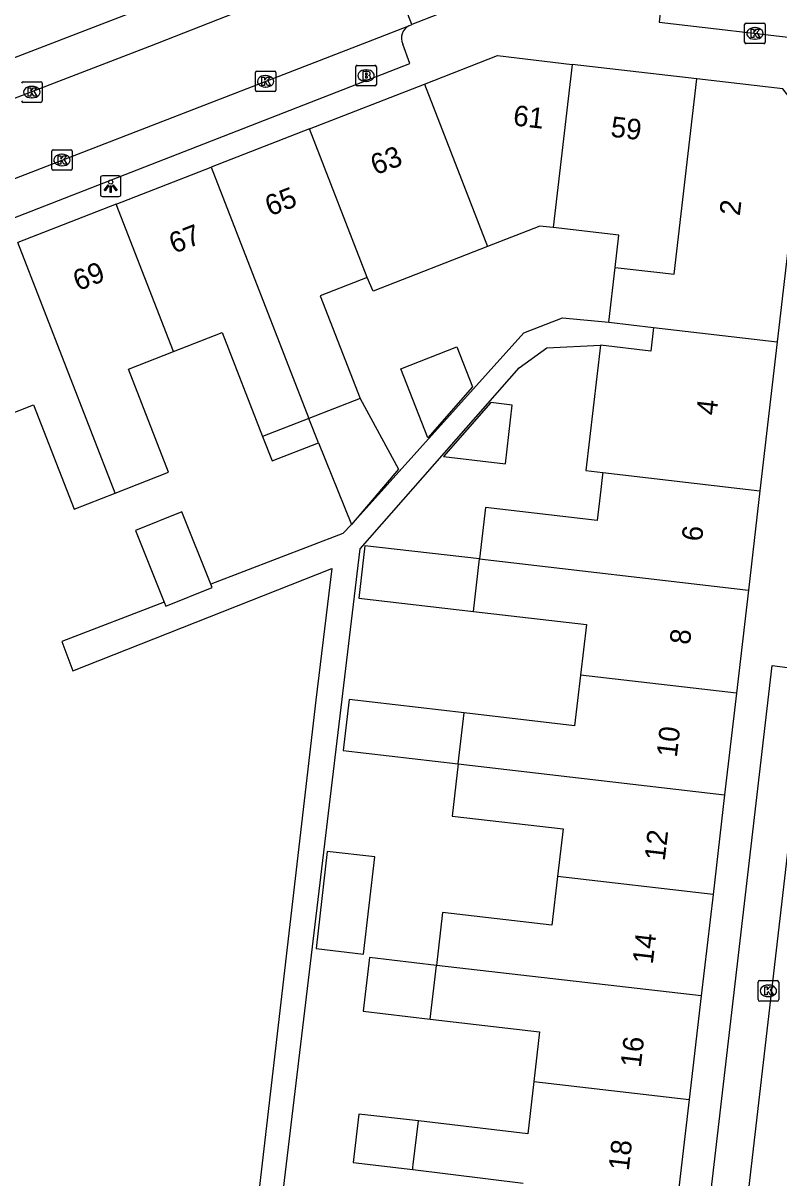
# Model space of a CAD drawing. Extents: x 161696 to 162377, y 380761 to 381673.
# Drawn here: x 161918.2 to 161955, y 381093.8 to 381149.9 of the extents above; entities that cross this region are included whole.
import ezdxf

# ---------------------------------------------------------------- set-up
doc = ezdxf.new("R2010")
doc.units = 0
for name, color, linetype in [('IMGEO_Brandkraan', 7, 'Continuous'), ('IMGEO_Kolk', 7, 'Continuous'), ('IMGEO_Lichtpunt', 7, 'Continuous'), ('IMGEO_Pand', 7, 'Continuous'), ('IMGEO_Pand_nummerreeks', 7, 'Continuous'), ('IMGEO_Rijbaan_lokaal_open', 7, 'Continuous'), ('IMGEO_Voetpad_open', 7, 'Continuous')]:
    doc.layers.add(name, color=color, linetype=linetype)

msp = doc.modelspace()

# ---------------------------------------------------------------- linework, layer by layer
at = {"layer": 'IMGEO_Brandkraan'}
for p, q in [((161934.372, 381146.949), (161934.372, 381147.801)), ((161934.447, 381147.875), (161935.299, 381147.875)), ((161934.86, 381147.655), (161934.885, 381147.655)), ((161935.373, 381147.801), (161935.373, 381146.949)), ((161934.883, 381147.095), (161934.858, 381147.095)), ((161935.299, 381146.875), (161934.447, 381146.875))]:
    msp.add_line(p, q, dxfattribs=at)
for points in [[(161934.372, 381146.949), (161934.372, 381147.801)], [(161934.447, 381147.875), (161935.299, 381147.875)], [(161935.373, 381147.801), (161935.373, 381146.949)], [(161934.72, 381147.575), (161934.72, 381147.175), (161934.933, 381147.175)], [(161934.951, 381147.575), (161934.72, 381147.575)], [(161934.899, 381147.494), (161934.845, 381147.494), (161934.845, 381147.418)], [(161934.845, 381147.418), (161934.898, 381147.418)], [(161934.907, 381147.342), (161934.845, 381147.342), (161934.845, 381147.261)], [(161934.845, 381147.261), (161934.907, 381147.261)], [(161935.299, 381146.875), (161934.447, 381146.875)]]:
    msp.add_lwpolyline(points, dxfattribs=at)
for centre, radius, start, end in [((161934.449, 381147.799), 0.0765, 91.552, 178.448), ((161934.449, 381147.799), 0.0765, 91.552, 178.448), ((161935.297, 381147.799), 0.0765, 1.552, 88.448), ((161935.297, 381147.799), 0.0765, 1.552, 88.448), ((161934.9, 381147.456), 0.0379, 267.8285, 90.9355), ((161934.908, 381147.301), 0.0404, 269.8759, 90.5077), ((161934.939, 381147.426), 0.251, 268.6676, 293.5347), ((161934.955, 381147.43), 0.145, 59.4692, 91.5367), ((161934.98, 381147.477), 0.0922, 285.5137, 58.1501), ((161934.985, 381147.285), 0.105, 301.3115, 78.989), ((161934.449, 381146.951), 0.0765, 181.552, 268.448), ((161934.449, 381146.951), 0.0765, 181.552, 268.448), ((161935.297, 381146.951), 0.0765, 271.552, 358.448), ((161935.297, 381146.951), 0.0765, 271.552, 358.448)]:
    msp.add_arc(centre, radius, start, end, dxfattribs=at)
for centre, major_axis, ratio, start_param, end_param in [((161934.859, 381147.375), (-0.387, 0.002), 0.722429, 4.712389, 7.853982), ((161934.884, 381147.375), (-0.39, 0.002), 0.717154, 1.570796, 4.712389)]:
    msp.add_ellipse(centre, major_axis=major_axis, ratio=ratio, start_param=start_param, end_param=end_param, dxfattribs=at)
at = {"layer": 'IMGEO_Kolk'}
for p, q in [((161953.366, 381149.929), (161954.218, 381149.929)), ((161953.291, 381149.003), (161953.291, 381149.855)), ((161953.779, 381149.709), (161953.804, 381149.709)), ((161954.292, 381149.855), (161954.292, 381149.003)), ((161954.218, 381148.929), (161953.366, 381148.929)), ((161953.802, 381149.149), (161953.777, 381149.149)), ((161918.185, 381147.074), (161919.037, 381147.074)), ((161929.485, 381146.672), (161929.485, 381147.524)), ((161929.56, 381147.598), (161930.412, 381147.598)), ((161929.973, 381147.378), (161929.998, 381147.378)), ((161930.486, 381147.524), (161930.486, 381146.672)), ((161918.598, 381146.854), (161918.623, 381146.854)), ((161919.111, 381147), (161919.111, 381146.148)), ((161930.412, 381146.598), (161929.56, 381146.598)), ((161929.996, 381146.818), (161929.971, 381146.818)), ((161919.037, 381146.074), (161918.185, 381146.074)), ((161918.621, 381146.294), (161918.596, 381146.294)), ((161919.651, 381143.769), (161920.503, 381143.769)), ((161919.576, 381142.843), (161919.576, 381143.695)), ((161920.064, 381143.549), (161920.089, 381143.549)), ((161920.577, 381143.695), (161920.577, 381142.843)), ((161920.503, 381142.769), (161919.651, 381142.769)), ((161920.087, 381142.989), (161920.062, 381142.989)), ((161953.947, 381102.433), (161953.947, 381103.285)), ((161954.022, 381103.359), (161954.874, 381103.359)), ((161954.948, 381103.285), (161954.948, 381102.433)), ((161954.435, 381103.139), (161954.46, 381103.139)), ((161954.874, 381102.359), (161954.022, 381102.359)), ((161954.458, 381102.579), (161954.433, 381102.579))]:
    msp.add_line(p, q, dxfattribs=at)
for points in [[(161953.366, 381149.929), (161954.218, 381149.929)], [(161953.291, 381149.003), (161953.291, 381149.855)], [(161953.612, 381149.629), (161953.735, 381149.629), (161953.735, 381149.478), (161953.865, 381149.629), (161954.029, 381149.629), (161953.883, 381149.478), (161954.036, 381149.229), (161953.884, 381149.229), (161953.799, 381149.393), (161953.735, 381149.326), (161953.735, 381149.229), (161953.612, 381149.229), (161953.612, 381149.629)], [(161954.292, 381149.855), (161954.292, 381149.003)], [(161954.218, 381148.929), (161953.366, 381148.929)], [(161918.185, 381147.074), (161919.037, 381147.074)], [(161929.485, 381146.672), (161929.485, 381147.524)], [(161929.56, 381147.598), (161930.412, 381147.598)], [(161929.806, 381147.298), (161929.929, 381147.298), (161929.929, 381147.147), (161930.059, 381147.298), (161930.223, 381147.298), (161930.077, 381147.147), (161930.23, 381146.898), (161930.078, 381146.898), (161929.993, 381147.062), (161929.929, 381146.995), (161929.929, 381146.898), (161929.806, 381146.898), (161929.806, 381147.298)], [(161930.486, 381147.524), (161930.486, 381146.672)], [(161918.431, 381146.774), (161918.554, 381146.774), (161918.554, 381146.623), (161918.684, 381146.774), (161918.848, 381146.774), (161918.702, 381146.623), (161918.855, 381146.374), (161918.703, 381146.374), (161918.618, 381146.538), (161918.554, 381146.471), (161918.554, 381146.374), (161918.431, 381146.374), (161918.431, 381146.774)], [(161919.111, 381147), (161919.111, 381146.148)], [(161930.412, 381146.598), (161929.56, 381146.598)], [(161919.037, 381146.074), (161918.185, 381146.074)], [(161919.651, 381143.769), (161920.503, 381143.769)], [(161919.576, 381142.843), (161919.576, 381143.695)], [(161919.897, 381143.469), (161920.02, 381143.469), (161920.02, 381143.318), (161920.15, 381143.469), (161920.314, 381143.469), (161920.168, 381143.318), (161920.321, 381143.069), (161920.169, 381143.069), (161920.084, 381143.233), (161920.02, 381143.166), (161920.02, 381143.069), (161919.897, 381143.069), (161919.897, 381143.469)], [(161920.577, 381143.695), (161920.577, 381142.843)], [(161920.503, 381142.769), (161919.651, 381142.769)], [(161953.947, 381102.433), (161953.947, 381103.285)], [(161954.022, 381103.359), (161954.874, 381103.359)], [(161954.948, 381103.285), (161954.948, 381102.433)], [(161954.268, 381103.059), (161954.391, 381103.059), (161954.391, 381102.908), (161954.521, 381103.059), (161954.685, 381103.059), (161954.539, 381102.908), (161954.692, 381102.659), (161954.54, 381102.659), (161954.455, 381102.823), (161954.391, 381102.756), (161954.391, 381102.659), (161954.268, 381102.659), (161954.268, 381103.059)], [(161954.874, 381102.359), (161954.022, 381102.359)]]:
    msp.add_lwpolyline(points, dxfattribs=at)
for centre, start, end in [((161953.368, 381149.853), 91.552, 178.448), ((161953.368, 381149.853), 91.552, 178.448), ((161954.216, 381149.853), 1.552, 88.448), ((161954.216, 381149.853), 1.552, 88.448), ((161953.368, 381149.005), 181.552, 268.448), ((161953.368, 381149.005), 181.552, 268.448), ((161954.216, 381149.005), 271.552, 358.448), ((161954.216, 381149.005), 271.552, 358.448), ((161918.187, 381146.998), 91.552, 178.448), ((161918.187, 381146.998), 91.552, 178.448), ((161919.035, 381146.998), 1.552, 88.448), ((161919.035, 381146.998), 1.552, 88.448), ((161929.562, 381147.522), 91.552, 178.448), ((161929.562, 381147.522), 91.552, 178.448), ((161930.41, 381147.522), 1.552, 88.448), ((161930.41, 381147.522), 1.552, 88.448), ((161929.562, 381146.674), 181.552, 268.448), ((161929.562, 381146.674), 181.552, 268.448), ((161930.41, 381146.674), 271.552, 358.448), ((161930.41, 381146.674), 271.552, 358.448), ((161918.187, 381146.15), 181.552, 268.448), ((161918.187, 381146.15), 181.552, 268.448), ((161919.035, 381146.15), 271.552, 358.448), ((161919.035, 381146.15), 271.552, 358.448), ((161919.653, 381143.693), 91.552, 178.448), ((161919.653, 381143.693), 91.552, 178.448), ((161920.501, 381143.693), 1.552, 88.448), ((161920.501, 381143.693), 1.552, 88.448), ((161919.653, 381142.845), 181.552, 268.448), ((161919.653, 381142.845), 181.552, 268.448), ((161920.501, 381142.845), 271.552, 358.448), ((161920.501, 381142.845), 271.552, 358.448), ((161954.024, 381103.283), 91.552, 178.448), ((161954.024, 381103.283), 91.552, 178.448), ((161954.872, 381103.283), 1.552, 88.448), ((161954.872, 381103.283), 1.552, 88.448), ((161954.024, 381102.435), 181.552, 268.448), ((161954.024, 381102.435), 181.552, 268.448), ((161954.872, 381102.435), 271.552, 358.448), ((161954.872, 381102.435), 271.552, 358.448)]:
    msp.add_arc(centre, 0.0765, start, end, dxfattribs=at)
for centre, major_axis, ratio, start_param, end_param in [((161953.778, 381149.429), (-0.387, 0.002), 0.722429, 4.712389, 7.853982), ((161953.803, 381149.429), (-0.39, 0.002), 0.717154, 1.570796, 4.712389), ((161929.972, 381147.098), (-0.387, 0.002), 0.722429, 4.712389, 7.853982), ((161929.997, 381147.098), (-0.39, 0.002), 0.717154, 1.570796, 4.712389), ((161918.597, 381146.574), (-0.387, 0.002), 0.722429, 4.712389, 7.853982), ((161918.622, 381146.574), (-0.39, 0.002), 0.717154, 1.570796, 4.712389), ((161920.063, 381143.269), (-0.387, 0.002), 0.722429, 4.712389, 7.853982), ((161920.088, 381143.269), (-0.39, 0.002), 0.717154, 1.570796, 4.712389), ((161954.434, 381102.859), (-0.387, 0.002), 0.722429, 4.712389, 7.853982), ((161954.459, 381102.859), (-0.39, 0.002), 0.717154, 1.570796, 4.712389)]:
    msp.add_ellipse(centre, major_axis=major_axis, ratio=ratio, start_param=start_param, end_param=end_param, dxfattribs=at)
at = {"layer": 'IMGEO_Lichtpunt'}
for p, q in [((161921.948, 381142.401), (161921.948, 381141.594)), ((161921.948, 381142.401), (161921.948, 381141.594)), ((161922.85, 381142.496), (161922.042, 381142.496)), ((161922.85, 381142.496), (161922.042, 381142.496)), ((161922.944, 381141.594), (161922.944, 381142.401)), ((161922.944, 381141.594), (161922.944, 381142.401)), ((161922.042, 381141.5), (161922.85, 381141.5)), ((161922.042, 381141.5), (161922.85, 381141.5))]:
    msp.add_line(p, q, dxfattribs=at)
for points in [[(161922.322, 381142.065), (161922.361, 381142.037), (161922.173, 381141.775), (161922.135, 381141.802), (161922.322, 381142.065)], [(161922.424, 381142.017), (161922.471, 381142.017), (161922.471, 381141.695), (161922.424, 381141.695), (161922.424, 381142.017)], [(161922.534, 381142.037), (161922.572, 381142.064), (161922.759, 381141.802), (161922.72, 381141.774), (161922.534, 381142.037)]]:
    msp.add_lwpolyline(points, dxfattribs=at)
msp.add_circle((161922.447, 381142.199), 0.0994, dxfattribs=at)
for centre, start, end in [((161922.042, 381142.401), 90, 180), ((161922.042, 381142.401), 90, 180), ((161922.85, 381142.401), 0, 90), ((161922.85, 381142.401), 0, 90), ((161922.042, 381141.594), 180, 270), ((161922.042, 381141.594), 180, 270), ((161922.85, 381141.594), 270, 0), ((161922.85, 381141.594), 270, 360)]:
    msp.add_arc(centre, 0.0946, start, end, dxfattribs=at)
at = {"layer": 'IMGEO_Pand'}
for points in [[(161937.71, 381146.964), (161941.26, 381148.346), (161944.903, 381147.922)], [(161944.903, 381147.922), (161943.98, 381139.982)], [(161950.968, 381147.217), (161944.903, 381147.922)], [(161946.988, 381138.046), (161949.167, 381137.792), (161949.862, 381137.711), (161950.968, 381147.217)], [(161956.162, 381145.456), (161955.154, 381146.73), (161950.968, 381147.217)], [(161932.118, 381144.788), (161937.71, 381146.964)], [(161937.71, 381146.964), (161940.783, 381139.067)], [(161956.162, 381145.456), (161954.88, 381134.431)], [(161932.118, 381144.788), (161927.336, 381142.927)], [(161934.931, 381137.556), (161932.118, 381144.788)], [(161922.709, 381141.126), (161927.336, 381142.927)], [(161927.336, 381142.927), (161932.093, 381130.698)], [(161922.709, 381141.126), (161917.928, 381139.266)], [(161925.499, 381133.952), (161922.709, 381141.126)], [(161943.98, 381139.982), (161943.329, 381140.058), (161940.783, 381139.067)], [(161946.988, 381138.046), (161947.17, 381139.611), (161943.98, 381139.982)], [(161922.671, 381127.07), (161917.928, 381139.266)], [(161940.783, 381139.067), (161935.21, 381136.898), (161934.931, 381137.556)], [(161934.931, 381137.556), (161932.637, 381136.664), (161934.582, 381131.667)], [(161946.678, 381135.38), (161946.988, 381138.046)], [(161946.678, 381135.38), (161948.857, 381135.128)], [(161925.499, 381133.952), (161927.873, 381134.876), (161929.84, 381129.821)], [(161948.857, 381135.128), (161948.724, 381133.98), (161946.272, 381134.265)], [(161948.857, 381135.128), (161954.88, 381134.431)], [(161939.291, 381134.188), (161940.048, 381132.242), (161937.873, 381129.754), (161936.563, 381133.119), (161939.291, 381134.188)], [(161946.272, 381134.265), (161945.563, 381128.168), (161946.387, 381128.072)], [(161954.88, 381134.431), (161954.037, 381127.184)], [(161922.671, 381127.07), (161925.265, 381128.08), (161923.311, 381133.101), (161925.499, 381133.952)], [(161916.042, 381130.331), (161918.693, 381131.363), (161920.667, 381126.29), (161922.671, 381127.07)], [(161934.582, 381131.667), (161932.093, 381130.698)], [(161934.582, 381131.667), (161936.456, 381128.231), (161934.171, 381125.54)], [(161938.639, 381128.843), (161941.65, 381128.493), (161941.983, 381131.351), (161940.938, 381131.473), (161938.639, 381128.843)], [(161932.093, 381130.698), (161929.84, 381129.821)], [(161932.55, 381129.522), (161932.093, 381130.698)], [(161929.84, 381129.821), (161930.298, 381128.645), (161932.55, 381129.522)], [(161932.55, 381129.522), (161934.171, 381125.54)], [(161946.387, 381128.072), (161946.358, 381127.82), (161946.291, 381127.249), (161946.116, 381125.744), (161940.688, 381126.375), (161940.396, 381123.866)], [(161946.387, 381128.072), (161954.037, 381127.184)], [(161954.037, 381127.184), (161953.476, 381122.354)], [(161927.323, 381122.633), (161925.906, 381126.153), (161923.652, 381125.246), (161925.054, 381121.763)], [(161940.396, 381123.866), (161934.817, 381124.511), (161934.52, 381121.962), (161940.099, 381121.314)], [(161940.099, 381121.314), (161940.396, 381123.866)], [(161940.396, 381123.866), (161953.476, 381122.354)], [(161925.054, 381121.763), (161925.134, 381121.564), (161927.388, 381122.471), (161927.323, 381122.633)], [(161953.476, 381122.354), (161952.893, 381117.344)], [(161940.099, 381121.314), (161945.589, 381120.676), (161945.304, 381118.221)], [(161945.304, 381118.221), (161945.017, 381115.756), (161939.646, 381116.381)], [(161952.893, 381117.344), (161945.304, 381118.221)], [(161952.893, 381117.344), (161952.318, 381112.4)], [(161939.646, 381116.381), (161934.048, 381117.032), (161933.758, 381114.545), (161939.357, 381113.898)], [(161939.357, 381113.898), (161939.646, 381116.381)], [(161939.357, 381113.898), (161939.062, 381111.363), (161944.461, 381110.735), (161944.191, 381108.413)], [(161939.357, 381113.898), (161952.318, 381112.4)], [(161952.318, 381112.4), (161951.753, 381107.539)], [(161932.438, 381104.917), (161934.744, 381104.649), (161935.294, 381109.376), (161932.987, 381109.644), (161932.438, 381104.917)], [(161944.191, 381108.413), (161943.917, 381106.053), (161938.59, 381106.672), (161938.291, 381104.099)], [(161951.753, 381107.539), (161944.191, 381108.413)], [(161951.753, 381107.539), (161951.18, 381102.61)], [(161938.291, 381104.099), (161935.033, 381104.475), (161934.729, 381101.865), (161937.987, 381101.486)], [(161937.987, 381101.486), (161938.291, 381104.099)], [(161951.18, 381102.61), (161938.291, 381104.099)], [(161951.18, 381102.61), (161950.594, 381097.573)], [(161937.987, 381101.486), (161943.315, 381100.866), (161943.034, 381098.447)], [(161943.034, 381098.447), (161942.739, 381095.911), (161937.415, 381096.53)], [(161943.034, 381098.447), (161950.594, 381097.573)], [(161950.594, 381097.573), (161950.03, 381092.727)], [(161937.415, 381096.53), (161934.518, 381096.867), (161934.245, 381094.513), (161937.14, 381094.163)], [(161937.14, 381094.163), (161937.154, 381094.285), (161937.169, 381094.409), (161937.415, 381096.53)], [(161937.14, 381094.163), (161942.521, 381093.512)]]:
    msp.add_lwpolyline(points, dxfattribs=at)
at = {"layer": 'IMGEO_Rijbaan_lokaal_open'}
for points in [[(161937.101, 381149.855), (161935.791, 381153.271)], [(161934.999, 381152.99), (161924.339, 381148.789), (161914.335, 381144.949)], [(161939.598, 381150.828), (161937.101, 381149.855)], [(161915.464, 381141.487), (161935.2, 381149.114), (161936.959, 381149.8)], [(161936.959, 381149.8), (161937.101, 381149.855)], [(161956.44, 381118.843), (161953.377, 381092.373)]]:
    msp.add_lwpolyline(points, dxfattribs=at)
at = {"layer": 'IMGEO_Voetpad_open'}
for points in [[(161914.489, 381145.735), (161914.06, 381146.828), (161934.09, 381154.552), (161934.558, 381153.37)], [(161949.542, 381153.601), (161949.14, 381149.971), (161956.388, 381149.129)], [(161916.205, 381141.084), (161916.647, 381140.03), (161937.008, 381147.968), (161936.668, 381148.908)], [(161934.171, 381125.54), (161942.542, 381134.872), (161944.422, 381135.594), (161946.678, 381135.38)], [(161925.054, 381121.763), (161920.066, 381119.848), (161920.61, 381118.431), (161933.204, 381123.403), (161932.426, 381116.991), (161929.205, 381089.166), (161930.357, 381089.033), (161934.58, 381124.356), (161942.325, 381133.154), (161943.667, 381134.128), (161946.272, 381134.265)], [(161934.171, 381125.54), (161933.746, 381125.099), (161927.323, 381122.633)], [(161952.964, 381092.857), (161951.645, 381093.013), (161954.632, 381118.68), (161955.997, 381118.513)]]:
    msp.add_lwpolyline(points, dxfattribs=at)
msp.add_arc((161937.25, 381149.211), 0.657, 116.3387, 207.5252, dxfattribs=at)

# ---------------------------------------------------------------- texts
at = {"layer": 'IMGEO_Pand_nummerreeks'}
for s, rotation, p in [('61', 353.3658, (161941.993, 381144.959)), ('59', 353.3651, (161946.736, 381144.407)), ('63', 21.2648, (161935.334, 381142.52)), ('65', 21.2648, (161930.203, 381140.523)), ('2', 83.3596, (161953.052, 381140.53)), ('67', 21.2648, (161925.531, 381138.705)), ('69', 21.2648, (161920.86, 381136.887)), ('4', 83.3825, (161951.922, 381130.824)), ('6', 83.3654, (161951.21, 381124.688)), ('8', 83.3671, (161950.626, 381119.666)), ('10', 83.3671, (161949.989, 381114.183)), ('12', 83.3671, (161949.403, 381109.151)), ('14', 83.3671, (161948.82, 381104.128)), ('16', 83.3671, (161948.235, 381099.102)), ('18', 83.3654, (161947.651, 381094.079))]:
    msp.add_text(s, height=1, rotation=rotation, dxfattribs=at).set_placement(p)

doc.saveas('drawing.dxf')
